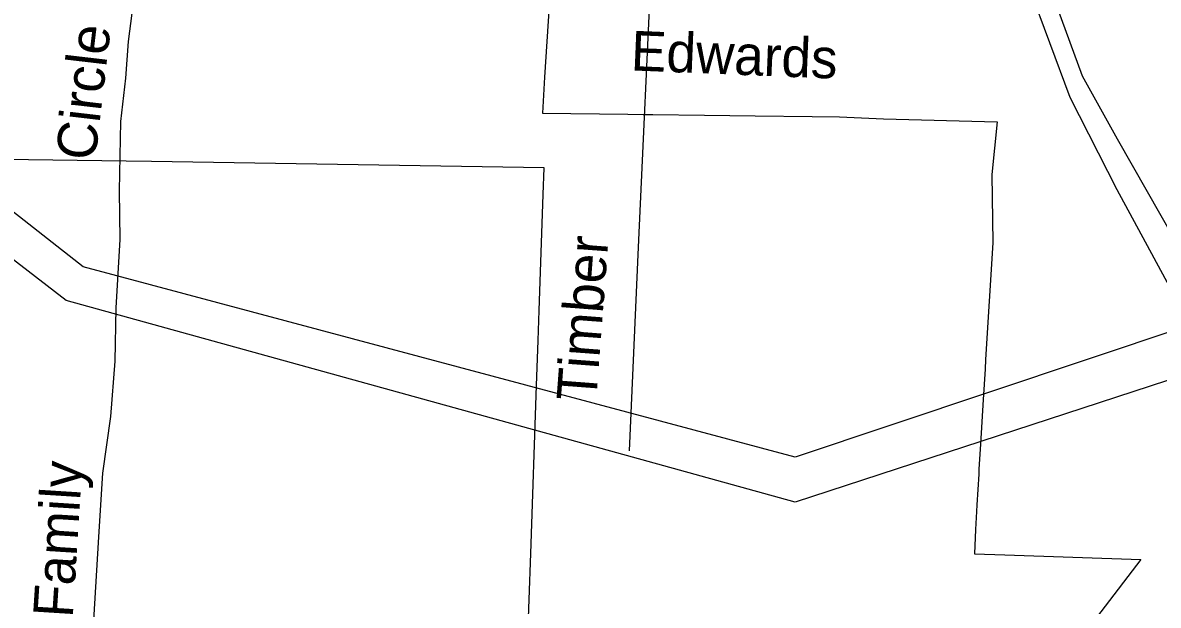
# Model space of a CAD drawing. Extents: x 2001466 to 2224147, y 644118 to 847247.
# Drawn here: x 2055357 to 2058073, y 699686 to 701080 of the extents above; entities that cross this region are included whole.
import ezdxf

# ---------------------------------------------------------------- set-up
doc = ezdxf.new("R2010")
doc.units = 0
for name, color, linetype in [('Exist Boundary Political City Limit New', 7, 'Continuous'), ('Exist Boundary Political City Limit New Hole', 7, 'Continuous'), ('Exist Road Non-System Type 51', 7, 'Continuous'), ('Exist Road Non-System Type 51 Label', 7, 'Continuous'), ('Exist Road Secondary Type 51 Attributed', 7, 'Continuous'), ('Map Preparation Boundary City Limit Buffer Line', 7, 'Continuous'), ('Prop Road Primary Interstate Projected', 7, 'Continuous')]:
    doc.layers.add(name, color=color, linetype=linetype)

msp = doc.modelspace()

# ---------------------------------------------------------------- linework, layer by layer
at = {"layer": 'Exist Boundary Political City Limit New'}
for points in [[(2056619.4, 701169.9), (2056605.4, 700949.9), (2056600, 700863.9), (2056804.1, 700861.2), (2056841.1, 700860.7), (2056864.2, 700860.4), (2056987.8, 700858.9), (2057108.5, 700857.5), (2057245, 700855.8), (2057310.5, 700855), (2057415.4, 700850), (2057687.5, 700843.4), (2057674.6, 700717), (2057677, 700553.6), (2057660, 700274.1), (2057658.6, 700251.4), (2057654.2, 700178.4), (2057647.8, 700071.4), (2057644.1, 700011.8), (2057643.5, 700000), (2057638.6, 699926.9), (2057637.9, 699910.7), (2057635.9, 699867.4), (2057633, 699809.4), (2057705.6, 699806.9), (2058031.1, 699795.6), (2057840.2, 699545.3)], [(2056560.4, 699479.8), (2056572, 699810.2), (2056586.1, 700212.4), (2056589.6, 700319.9), (2056592.2, 700391.7), (2056601.8, 700669.5), (2056603.9, 700732.7), (2055665, 700748.2), (2055605, 700749.2), (2055195.1, 700754.4)]]:
    msp.add_lwpolyline(points, dxfattribs=at)
at = {"layer": 'Exist Boundary Political City Limit New Hole'}
msp.add_lwpolyline([(2059992.4, 699692.4), (2060075, 701829.4), (2059407.5, 701840.5), (2058974.5, 701864.2), (2058940.5, 701937.1), (2058979.9, 701949.9), (2058924.4, 701990.9), (2058895.5, 702059.6), (2058899.4, 702093.4), (2058864.6, 702110.1), (2058810.2, 702175.8), (2058815.9, 702235.2), (2058783.6, 702288.4), (2058587.4, 702231.7), (2058671.2, 701927.9), (2058393.8, 701899.9), (2058343.2, 701939.1), (2057715.2, 701295), (2057861.2, 700901.9), (2057974, 700681.2), (2058484.1, 699738.2), (2059992.4, 699692.4)], dxfattribs=at)
at = {"layer": 'Exist Road Non-System Type 51'}
for points in [[(2055620.9, 701890.9), (2055616.4, 701783.2), (2055616.8, 701609.2), (2055627.9, 701469), (2055630.1, 701377), (2055627.7, 701259), (2055623.4, 701147.1), (2055609.1, 701035.4), (2055603.3, 700947.5), (2055591.2, 700843.7), (2055587.8, 700677.8), (2055589.4, 700561.8), (2055580.1, 700397.9), (2055577.5, 700270), (2055566.8, 700138.2), (2055548, 700002.6), (2055539.1, 699862.8), (2055511.9, 699411.3), (2055498.3, 699329.6), (2055492, 699315.7), (2055485.7, 699303.8), (2055410.4, 699237.4), (2055345.5, 699194.7)], [(2056880.2, 701904.9), (2056881.9, 701749.9), (2056881.5, 701633.9), (2056861.7, 701252.3), (2056829.2, 700543), (2056807.5, 700056)]]:
    msp.add_lwpolyline(points, dxfattribs=at)
at = {"layer": 'Exist Road Secondary Type 51 Attributed'}
msp.add_lwpolyline([(2056711.5, 702343.5), (2056846.8, 702304.1), (2057086.5, 702235), (2057206.3, 702193.7), (2057306.2, 702141.9), (2057398.8, 702069.2), (2057454.8, 702011.1), (2057478.7, 701980.9), (2057527.5, 701906.9), (2057589.6, 701795.3), (2057676, 701544.2), (2057781.7, 701252.1), (2057891, 700952.8), (2057974.6, 700802), (2058115.1, 700555.7), (2058238.5, 700335.4), (2058389.3, 700048.8), (2058457.1, 699894), (2058521.4, 699762.2), (2058604.3, 699618.5), (2058773.1, 699350), (2058903.7, 699123.4)], dxfattribs=at)
at = {"layer": 'Map Preparation Boundary City Limit Buffer Line'}
for points in [[(2059992.4, 699692.4), (2060075, 701829.4), (2059407.5, 701840.5), (2058974.5, 701864.2), (2058940.5, 701937.1), (2058979.9, 701949.9), (2058924.4, 701990.9), (2058895.5, 702059.6), (2058899.4, 702093.4), (2058864.6, 702110.1), (2058810.2, 702175.8), (2058815.9, 702235.2), (2058783.6, 702288.4), (2058587.4, 702231.7), (2058671.2, 701927.9), (2058393.8, 701899.9), (2058343.2, 701939.1), (2057715.2, 701295), (2057861.2, 700901.9), (2057974, 700681.2), (2058484.1, 699738.2), (2059992.4, 699692.4)], [(2056619.4, 701169.9), (2056605.4, 700949.9), (2056600, 700863.9), (2056804.1, 700861.2), (2056841.1, 700860.7), (2056864.2, 700860.4), (2056987.8, 700858.9), (2057108.5, 700857.5), (2057245, 700855.8), (2057310.5, 700855), (2057415.4, 700850), (2057687.5, 700843.4), (2057674.6, 700717), (2057677, 700553.6), (2057660, 700274.1), (2057658.6, 700251.4), (2057654.2, 700178.4), (2057647.8, 700071.4), (2057644.1, 700011.8), (2057643.5, 700000), (2057638.6, 699926.9), (2057637.9, 699910.7), (2057635.9, 699867.4), (2057633, 699809.4), (2057705.6, 699806.9), (2058031.1, 699795.6), (2057840.2, 699545.3)], [(2056560.4, 699479.8), (2056572, 699810.2), (2056586.1, 700212.4), (2056589.6, 700319.9), (2056592.2, 700391.7), (2056601.8, 700669.5), (2056603.9, 700732.7), (2055665, 700748.2), (2055605, 700749.2), (2055195.1, 700754.4)]]:
    msp.add_lwpolyline(points, dxfattribs=at)
at = {"layer": 'Prop Road Primary Interstate Projected'}
for points in [[(2087363.1, 693188.9), (2085399.6, 694464.7), (2084591.8, 695353.8), (2083870.9, 695832.5), (2082070.2, 697817.6), (2081425.1, 698360.5), (2079279.3, 698919.9), (2078807.9, 699294.8), (2075880.5, 700481.4), (2072497.1, 701458.1), (2068219.3, 701575.1), (2067901.8, 701616.9), (2065228.2, 701725.5), (2064726.9, 701625.2), (2063406.9, 700931.4), (2061568.8, 701173.8), (2059409.2, 700780.1), (2057204.8, 700040.3), (2055501.7, 700496.4), (2053585.3, 701988.7), (2052466.9, 703616.8), (2051649.3, 704430.8), (2050353.5, 704816.1)], [(2087330.2, 693088), (2085319, 694366.8), (2084537, 695247.1), (2083754.9, 695785), (2081962.7, 697741.1), (2081376.2, 698230.1), (2079255.1, 698786.9), (2078753.5, 699186), (2075872.5, 700354.7), (2072463.7, 701357.7), (2068277.8, 701483.1), (2067876.8, 701533.3), (2065245, 701650.3), (2064785.4, 701541.6), (2063390.2, 700814.4), (2061602.2, 701073.5), (2059457.7, 700670.9), (2057204.8, 699933), (2055461.5, 700415.9), (2053514.5, 701910.8), (2052360.7, 703560.1), (2051599.7, 704324.7), (2050339.7, 704700.7)]]:
    msp.add_lwpolyline(points, dxfattribs=at)

# ---------------------------------------------------------------- texts
at = {"layer": 'Exist Road Non-System Type 51 Label'}
for s, rotation, p in [('Circle', 83.3377, (2055530.4, 700747.8)), ('Edwards', 357.6774, (2056810.3, 700966.2)), ('Timber', 85.6774, (2056728.5, 700172.5)), ('Family', 86.3764, (2055476.7, 699654.9))]:
    msp.add_text(s, height=95, rotation=rotation, dxfattribs=at).set_placement(p)

doc.saveas('drawing.dxf')
